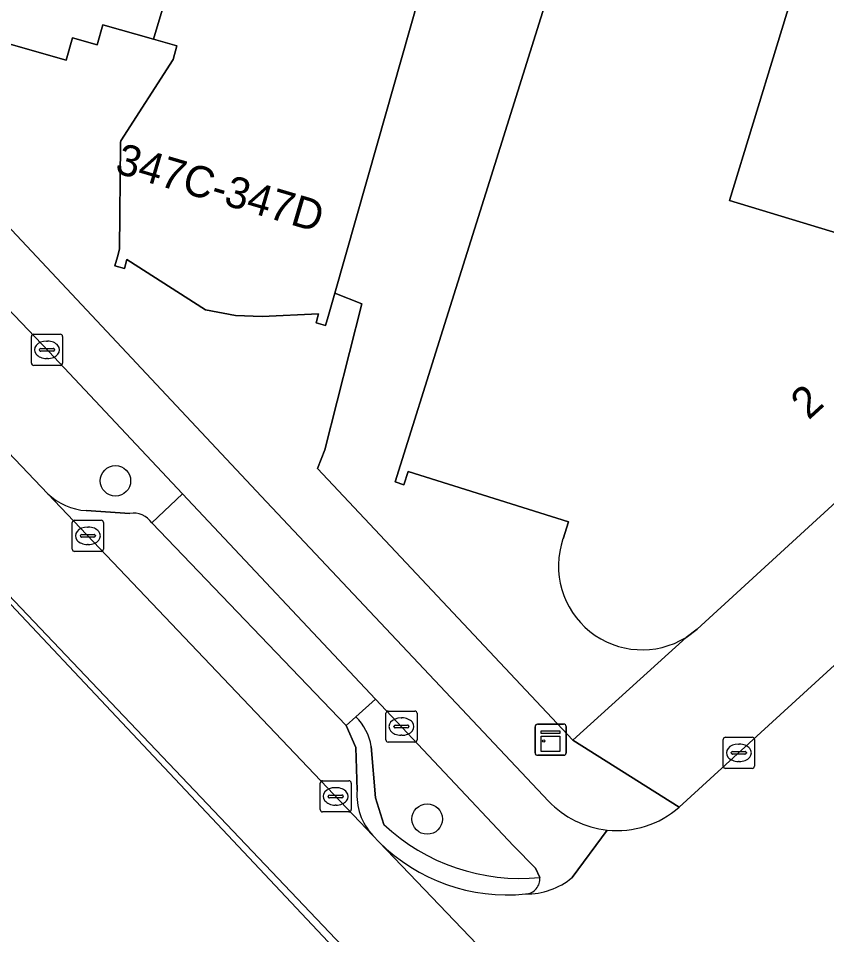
# Model space of a CAD drawing. Extents: x 163147 to 163550, y 380933 to 381639.
# Drawn here: x 163162.84 to 163188.81, y 381202.03 to 381231.45 of the extents above; entities that cross this region are included whole.
import ezdxf

# ---------------------------------------------------------------- set-up
doc = ezdxf.new("R2010")
doc.units = 0
for name, color, linetype in [('IMGEO_Berm_groen', 7, 'Continuous'), ('IMGEO_Berm_open', 7, 'Continuous'), ('IMGEO_Boom', 7, 'Continuous'), ('IMGEO_Erf', 7, 'Continuous'), ('IMGEO_Fietspad_open', 7, 'Continuous'), ('IMGEO_Kast', 7, 'Continuous'), ('IMGEO_Kolk', 7, 'Continuous'), ('IMGEO_Pand', 7, 'Continuous'), ('IMGEO_Pand_nummerreeks', 7, 'Continuous'), ('IMGEO_Parkeervlak_open', 7, 'Continuous'), ('IMGEO_Rijbaan_lokaal_gesloten', 7, 'Continuous'), ('IMGEO_Rijbaan_lokaal_open', 7, 'Continuous'), ('IMGEO_Voetpad_open', 7, 'Continuous')]:
    doc.layers.add(name, color=color, linetype=linetype)

msp = doc.modelspace()

# ---------------------------------------------------------------- linework, layer by layer
at = {"layer": 'IMGEO_Berm_groen'}
for points in [[(163163.82, 381220.755), (163161.385, 381223.3)], [(163160.458, 381223.076), (163159.83, 381220.643), (163159.956, 381220.195), (163163.793, 381216.185)], [(163167.133, 381215.249), (163168.116, 381216.182), (163163.82, 381220.755)], [(163165.023, 381215.646), (163166.426, 381215.554)], [(163174.322, 381209.593), (163173.683, 381209.019)], [(163179.599, 381203.861), (163179.458, 381204.163), (163178.753, 381204.877), (163174.322, 381209.593)], [(163174.181, 381208.07), (163174.313, 381206.415), (163174.583, 381205.569)]]:
    msp.add_lwpolyline(points, dxfattribs=at)
for centre, radius, start, end in [((163165.135, 381217.574), 1.931, 225.9926, 266.6802), ((163166.544, 381214.855), 0.709, 33.7906, 99.5386), ((163172.569, 381207.829), 1.63, 8.4987, 46.8789), ((163178.967, 381210.225), 6.395, 226.7225, 275.669)]:
    msp.add_arc(centre, radius, start, end, dxfattribs=at)
at = {"layer": 'IMGEO_Berm_open'}
for points in [[(163173.683, 381209.019), (163173.377, 381208.744), (163173.682, 381208.034), (163173.724, 381206.668)], [(163174.583, 381205.569), (163174.313, 381206.415), (163174.181, 381208.07)], [(163174.236, 381205.208), (163174.435, 381205)]]:
    msp.add_lwpolyline(points, dxfattribs=at)
for centre, radius, start, end in [((163172.569, 381207.829), 1.63, 8.4987, 46.8789), ((163175.644, 381206.521), 1.925, 175.6343, 223.0157), ((163178.967, 381210.225), 6.395, 226.7225, 275.669), ((163178.547, 381209.133), 5.83, 225.1469, 275.8189), ((163179.115, 381203.819), 0.486, 272.7552, 4.996)]:
    msp.add_arc(centre, radius, start, end, dxfattribs=at)
at = {"layer": 'IMGEO_Boom'}
for centre in [(163165.964, 381216.599), (163175.978, 381205.739)]:
    msp.add_circle(centre, 0.489, dxfattribs=at)
at = {"layer": 'IMGEO_Erf'}
for points in [[(163180.341, 381214.735), (163180.515, 381215.288), (163175.366, 381216.905), (163175.232, 381216.475), (163174.945, 381216.565), (163176.478, 381221.446), (163177.976, 381226.217), (163180.368, 381233.834), (163180.637, 381233.769), (163180.507, 381233.34), (163182.46, 381232.721), (163183.126, 381234.823), (163186.309, 381233.814), (163186.257, 381233.642), (163187.968, 381233.07), (163193.271, 381250), (163197.467, 381263.396), (163206.151, 381278.206), (163217.937, 381290.687), (163232.209, 381300.168)], [(163176.449, 381234.721), (163175.408, 381231.061), (163174.378, 381227.44), (163173.01, 381222.63), (163173.879, 381222.283), (163172.687, 381217.594), (163172.454, 381216.992), (163180.662, 381208.276), (163184.293, 381211.571)]]:
    msp.add_lwpolyline(points, dxfattribs=at)
msp.add_arc((163182.886, 381213.864), 2.69, 161.1103, 301.5276, dxfattribs=at)
at = {"layer": 'IMGEO_Fietspad_open'}
for points in [[(163179.873, 381206.318), (163170.642, 381216.106), (163158.455, 381229.095)], [(163161.385, 381223.3), (163163.82, 381220.755), (163168.116, 381216.182), (163174.322, 381209.593), (163178.753, 381204.877), (163179.458, 381204.163), (163179.599, 381203.861)], [(163180.631, 381203.864), (163181.764, 381205.386)]]:
    msp.add_lwpolyline(points, dxfattribs=at)
for centre, radius, start, end in [((163182.073, 381208.398), 3.028, 223.3908, 264.1354), ((163179.188, 381205.558), 2.226, 268.7243, 310.4325), ((163179.115, 381203.819), 0.486, 272.7552, 4.996)]:
    msp.add_arc(centre, radius, start, end, dxfattribs=at)
at = {"layer": 'IMGEO_Kast'}
for p, q in [((163179.444, 381207.861), (163179.444, 381208.702)), ((163179.444, 381208.702), (163179.444, 381207.861)), ((163179.519, 381208.786), (163180.36, 381208.786)), ((163180.36, 381208.786), (163179.519, 381208.786)), ((163180.444, 381208.711), (163180.444, 381207.87)), ((163180.444, 381207.87), (163180.444, 381208.711)), ((163180.369, 381207.786), (163179.528, 381207.786)), ((163179.528, 381207.786), (163180.369, 381207.786))]:
    msp.add_line(p, q, dxfattribs=at)
for points in [[(163179.639, 381208.576), (163180.239, 381208.576), (163180.239, 381208.491), (163179.639, 381208.491), (163179.639, 381208.576)], [(163179.639, 381208.401), (163180.239, 381208.401), (163180.239, 381207.912), (163179.639, 381207.912), (163179.639, 381208.401)]]:
    msp.add_lwpolyline(points, dxfattribs=at)
msp.add_circle((163179.723, 381208.25), 0.0377, dxfattribs=at)
for centre, start, end in [((163179.522, 381208.708), 92.4484, 184.2845), ((163179.522, 381208.708), 92.4484, 184.2845), ((163180.366, 381208.708), 2.4484, 94.2845), ((163180.366, 381208.708), 2.4484, 94.2845), ((163179.522, 381207.864), 182.4484, 274.2845), ((163179.522, 381207.864), 182.4484, 274.2845), ((163180.366, 381207.864), 272.4484, 4.2845), ((163180.366, 381207.864), 272.4484, 4.2845)]:
    msp.add_arc(centre, 0.0779, start, end, dxfattribs=at)
at = {"layer": 'IMGEO_Kolk'}
for p, q in [((163163.266, 381220.382), (163163.266, 381221.234)), ((163163.341, 381221.308), (163164.193, 381221.308)), ((163164.267, 381221.234), (163164.267, 381220.382)), ((163163.754, 381221.088), (163163.779, 381221.088)), ((163163.525, 381220.802), (163163.525, 381220.814)), ((163163.963, 381220.765), (163163.565, 381220.765)), ((163163.568, 381220.851), (163163.966, 381220.851)), ((163164.009, 381220.814), (163164.009, 381220.802)), ((163164.193, 381220.308), (163163.341, 381220.308)), ((163163.777, 381220.528), (163163.752, 381220.528)), ((163164.653, 381215.335), (163165.505, 381215.335)), ((163164.578, 381214.409), (163164.578, 381215.261)), ((163165.066, 381215.115), (163165.091, 381215.115)), ((163165.579, 381215.261), (163165.579, 381214.409)), ((163164.837, 381214.829), (163164.837, 381214.841)), ((163165.275, 381214.792), (163164.877, 381214.792)), ((163164.88, 381214.878), (163165.278, 381214.878)), ((163165.321, 381214.841), (163165.321, 381214.829)), ((163165.089, 381214.555), (163165.064, 381214.555)), ((163165.505, 381214.335), (163164.653, 381214.335)), ((163174.651, 381208.282), (163174.651, 381209.134)), ((163174.726, 381209.208), (163175.578, 381209.208)), ((163175.652, 381209.134), (163175.652, 381208.282)), ((163175.139, 381208.988), (163175.164, 381208.988)), ((163174.91, 381208.702), (163174.91, 381208.714)), ((163175.348, 381208.665), (163174.95, 381208.665)), ((163174.953, 381208.751), (163175.351, 381208.751)), ((163175.394, 381208.714), (163175.394, 381208.702)), ((163175.162, 381208.428), (163175.137, 381208.428)), ((163185.489, 381207.44), (163185.489, 381208.292)), ((163185.564, 381208.366), (163186.416, 381208.366)), ((163186.49, 381208.292), (163186.49, 381207.44)), ((163175.578, 381208.208), (163174.726, 381208.208)), ((163185.977, 381208.146), (163186.002, 381208.146)), ((163185.748, 381207.86), (163185.748, 381207.872)), ((163186.186, 381207.823), (163185.788, 381207.823)), ((163185.791, 381207.909), (163186.189, 381207.909)), ((163186.232, 381207.872), (163186.232, 381207.86)), ((163186.416, 381207.366), (163185.564, 381207.366)), ((163186, 381207.586), (163185.975, 381207.586)), ((163172.539, 381206.041), (163172.539, 381206.893)), ((163172.614, 381206.967), (163173.466, 381206.967)), ((163173.54, 381206.893), (163173.54, 381206.041)), ((163172.798, 381206.461), (163172.798, 381206.473)), ((163172.841, 381206.51), (163173.239, 381206.51)), ((163173.027, 381206.747), (163173.052, 381206.747)), ((163173.282, 381206.473), (163173.282, 381206.461)), ((163173.236, 381206.424), (163172.838, 381206.424)), ((163173.05, 381206.187), (163173.025, 381206.187)), ((163173.466, 381205.967), (163172.614, 381205.967))]:
    msp.add_line(p, q, dxfattribs=at)
for points in [[(163163.266, 381220.382), (163163.266, 381221.234)], [(163163.341, 381221.308), (163164.193, 381221.308)], [(163164.267, 381221.234), (163164.267, 381220.382)], [(163164.193, 381220.308), (163163.341, 381220.308)], [(163164.653, 381215.335), (163165.505, 381215.335)], [(163164.578, 381214.409), (163164.578, 381215.261)], [(163165.579, 381215.261), (163165.579, 381214.409)], [(163165.505, 381214.335), (163164.653, 381214.335)], [(163174.651, 381208.282), (163174.651, 381209.134)], [(163174.726, 381209.208), (163175.578, 381209.208)], [(163175.652, 381209.134), (163175.652, 381208.282)], [(163185.489, 381207.44), (163185.489, 381208.292)], [(163185.564, 381208.366), (163186.416, 381208.366)], [(163186.49, 381208.292), (163186.49, 381207.44)], [(163175.578, 381208.208), (163174.726, 381208.208)], [(163186.416, 381207.366), (163185.564, 381207.366)], [(163172.539, 381206.041), (163172.539, 381206.893)], [(163172.614, 381206.967), (163173.466, 381206.967)], [(163173.54, 381206.893), (163173.54, 381206.041)], [(163173.466, 381205.967), (163172.614, 381205.967)]]:
    msp.add_lwpolyline(points, dxfattribs=at)
for centre, radius, start, end in [((163163.343, 381221.232), 0.0765, 91.552, 178.448), ((163163.343, 381221.232), 0.0765, 91.552, 178.448), ((163164.191, 381221.232), 0.0765, 1.552, 88.448), ((163164.191, 381221.232), 0.0765, 1.552, 88.448), ((163163.565, 381220.811), 0.0403, 85.8775, 175.7526), ((163163.562, 381220.801), 0.0366, 178.938, 274.7102), ((163163.966, 381220.808), 0.043, 264.8664, 352.4533), ((163163.97, 381220.813), 0.0386, 1.7309, 96.639), ((163163.343, 381220.384), 0.0765, 181.552, 268.448), ((163163.343, 381220.384), 0.0765, 181.552, 268.448), ((163164.191, 381220.384), 0.0765, 271.552, 358.448), ((163164.191, 381220.384), 0.0765, 271.552, 358.448), ((163164.655, 381215.259), 0.0765, 91.552, 178.448), ((163164.655, 381215.259), 0.0765, 91.552, 178.448), ((163165.503, 381215.259), 0.0765, 1.552, 88.448), ((163165.503, 381215.259), 0.0765, 1.552, 88.448), ((163164.877, 381214.838), 0.0403, 85.8775, 175.7526), ((163164.874, 381214.828), 0.0366, 178.938, 274.7102), ((163165.278, 381214.835), 0.043, 264.8664, 352.4533), ((163165.282, 381214.84), 0.0386, 1.7309, 96.639), ((163164.655, 381214.411), 0.0765, 181.552, 268.448), ((163164.655, 381214.411), 0.0765, 181.552, 268.448), ((163165.503, 381214.411), 0.0765, 271.552, 358.448), ((163165.503, 381214.411), 0.0765, 271.552, 358.448), ((163174.728, 381209.132), 0.0765, 91.552, 178.448), ((163174.728, 381209.132), 0.0765, 91.552, 178.448), ((163175.576, 381209.132), 0.0765, 1.552, 88.448), ((163175.576, 381209.132), 0.0765, 1.552, 88.448), ((163174.95, 381208.711), 0.0403, 85.8775, 175.7526), ((163174.947, 381208.701), 0.0366, 178.938, 274.7102), ((163175.351, 381208.708), 0.043, 264.8664, 352.4533), ((163175.355, 381208.713), 0.0386, 1.7309, 96.639), ((163174.728, 381208.284), 0.0765, 181.552, 268.448), ((163174.728, 381208.284), 0.0765, 181.552, 268.448), ((163175.576, 381208.284), 0.0765, 271.552, 358.448), ((163175.576, 381208.284), 0.0765, 271.552, 358.448), ((163185.566, 381208.29), 0.0765, 91.552, 178.448), ((163185.566, 381208.29), 0.0765, 91.552, 178.448), ((163186.414, 381208.29), 0.0765, 1.552, 88.448), ((163186.414, 381208.29), 0.0765, 1.552, 88.448), ((163185.788, 381207.869), 0.0403, 85.8775, 175.7526), ((163185.785, 381207.859), 0.0366, 178.938, 274.7102), ((163186.189, 381207.866), 0.043, 264.8664, 352.4533), ((163186.193, 381207.871), 0.0386, 1.7309, 96.639), ((163185.566, 381207.442), 0.0765, 181.552, 268.448), ((163185.566, 381207.442), 0.0765, 181.552, 268.448), ((163186.414, 381207.442), 0.0765, 271.552, 358.448), ((163186.414, 381207.442), 0.0765, 271.552, 358.448), ((163172.616, 381206.891), 0.0765, 91.552, 178.448), ((163172.616, 381206.891), 0.0765, 91.552, 178.448), ((163173.464, 381206.891), 0.0765, 1.552, 88.448), ((163173.464, 381206.891), 0.0765, 1.552, 88.448), ((163172.838, 381206.47), 0.0403, 85.8775, 175.7526), ((163173.243, 381206.472), 0.0386, 1.7309, 96.639), ((163172.835, 381206.46), 0.0366, 178.938, 274.7102), ((163173.239, 381206.467), 0.043, 264.8664, 352.4533), ((163172.616, 381206.043), 0.0765, 181.552, 268.448), ((163172.616, 381206.043), 0.0765, 181.552, 268.448), ((163173.464, 381206.043), 0.0765, 271.552, 358.448), ((163173.464, 381206.043), 0.0765, 271.552, 358.448)]:
    msp.add_arc(centre, radius, start, end, dxfattribs=at)
for centre, major_axis, ratio, start_param, end_param in [((163163.753, 381220.808), (-0.387, 0.002), 0.722429, 4.712389, 7.853982), ((163163.778, 381220.808), (-0.39, 0.002), 0.717154, 1.570796, 4.712389), ((163165.065, 381214.835), (-0.387, 0.002), 0.722429, 4.712389, 7.853982), ((163165.09, 381214.835), (-0.39, 0.002), 0.717154, 1.570796, 4.712389), ((163175.138, 381208.708), (-0.387, 0.002), 0.722429, 4.712389, 7.853982), ((163175.163, 381208.708), (-0.39, 0.002), 0.717154, 1.570796, 4.712389), ((163185.976, 381207.866), (-0.387, 0.002), 0.722429, 4.712389, 7.853982), ((163186.001, 381207.866), (-0.39, 0.002), 0.717154, 1.570796, 4.712389), ((163173.026, 381206.467), (-0.387, 0.002), 0.722429, 4.712389, 7.853982), ((163173.051, 381206.467), (-0.39, 0.002), 0.717154, 1.570796, 4.712389)]:
    msp.add_ellipse(centre, major_axis=major_axis, ratio=ratio, start_param=start_param, end_param=end_param, dxfattribs=at)
at = {"layer": 'IMGEO_Pand'}
for points in [[(163197.467, 381263.396), (163193.271, 381250), (163187.968, 381233.07), (163185.688, 381225.607), (163194.481, 381222.941), (163195.229, 381225.435), (163196.932, 381224.923), (163196.994, 381225.122), (163199.837, 381234.214), (163198.12, 381234.746), (163198.91, 381237.241), (163200.62, 381236.705), (163200.798, 381237.291), (163199.103, 381237.833), (163199.852, 381240.328), (163201.591, 381239.789), (163204.5, 381249.095), (163202.78, 381249.641), (163202.893, 381250), (163203.56, 381252.116), (163205.283, 381251.598), (163205.464, 381252.19)], [(163167.805, 381232.876), (163167.19, 381230.781), (163167.94, 381230.57), (163167.817, 381230.136), (163166.138, 381227.517), (163166.132, 381227.465), (163166.126, 381227.423), (163166.094, 381224.039), (163166.026, 381223.799), (163165.944, 381223.51), (163166.252, 381223.423), (163166.334, 381223.712), (163168.852, 381222.087), (163169.823, 381221.915), (163170.673, 381221.874), (163172.49, 381221.968), (163172.409, 381221.679), (163172.717, 381221.592), (163172.798, 381221.881), (163173.01, 381222.63), (163174.378, 381227.44), (163175.408, 381231.061), (163176.449, 381234.721)], [(163185.688, 381225.607), (163187.968, 381233.07), (163186.257, 381233.642), (163186.309, 381233.814), (163183.126, 381234.823), (163182.46, 381232.721), (163180.507, 381233.34), (163180.637, 381233.769), (163180.368, 381233.834), (163177.976, 381226.217), (163176.478, 381221.446), (163174.945, 381216.565), (163175.232, 381216.475), (163175.366, 381216.905), (163180.515, 381215.288), (163180.341, 381214.735)], [(163184.293, 381211.571), (163184.654, 381211.837), (163195.623, 381221.889), (163195.966, 381221.793), (163196.155, 381222.433), (163194.481, 381222.941), (163185.688, 381225.607)]]:
    msp.add_lwpolyline(points, dxfattribs=at)
msp.add_lwpolyline([(163171.103, 381236.239), (163171.949, 381239.219), (163161.541, 381242.174), (163158.85, 381232.69), (163160.13, 381231.32), (163164.38, 381230.11), (163164.58, 381230.83), (163165.38, 381230.6), (163165.56, 381231.24), (163167.19, 381230.781), (163167.805, 381232.876), (163169.689, 381232.359), (163169.979, 381232.279), (163170.064, 381232.578)], close=True, dxfattribs=at)
msp.add_arc((163182.886, 381213.864), 2.69, 161.1103, 301.5276, dxfattribs=at)
at = {"layer": 'IMGEO_Parkeervlak_open'}
for points in [[(163163.793, 381216.185), (163174.236, 381205.208)], [(163166.426, 381215.554), (163165.023, 381215.646)], [(163173.724, 381206.668), (163173.682, 381208.034), (163173.377, 381208.744), (163167.133, 381215.249)]]:
    msp.add_lwpolyline(points, dxfattribs=at)
for centre, radius, start, end in [((163165.135, 381217.574), 1.931, 225.9926, 266.6802), ((163166.544, 381214.855), 0.709, 33.7906, 99.5386), ((163175.644, 381206.521), 1.925, 175.6343, 223.0157)]:
    msp.add_arc(centre, radius, start, end, dxfattribs=at)
at = {"layer": 'IMGEO_Rijbaan_lokaal_gesloten'}
for points in [[(163163.793, 381216.185), (163159.956, 381220.195), (163159.79, 381220.368), (163159.209, 381216.417), (163175.52, 381199.28), (163177.822, 381201.461), (163174.435, 381205), (163174.236, 381205.208)], [(163159.184, 381216.249), (163169.229, 381205.581), (163175.331, 381199.101), (163175.52, 381199.28), (163159.209, 381216.417)]]:
    msp.add_lwpolyline(points, close=True, dxfattribs=at)
at = {"layer": 'IMGEO_Rijbaan_lokaal_open'}
for points in [[(163213.677, 381224.249), (163219.855, 381229.989), (163221.799, 381231.758), (163217.374, 381236.548), (163198.3, 381219.123), (163184.073, 381206.12)], [(163181.764, 381205.386), (163180.631, 381203.864)], [(163174.435, 381205), (163177.822, 381201.461), (163182.94, 381196.113), (163186.374, 381192.526)]]:
    msp.add_lwpolyline(points, dxfattribs=at)
for centre, radius, start, end in [((163182.078, 381208.398), 3.028, 264.0556, 311.2139), ((163178.547, 381209.133), 5.83, 225.1469, 275.8189), ((163179.188, 381205.558), 2.226, 268.7243, 310.4325)]:
    msp.add_arc(centre, radius, start, end, dxfattribs=at)
at = {"layer": 'IMGEO_Voetpad_open'}
for points in [[(163274.445, 381294.744), (163273.542, 381295.213), (163270.661, 381292.68), (163267.999, 381290.328), (163269.177, 381289.036), (163226.368, 381250), (163198.814, 381224.874), (163198.345, 381224.43), (163196.155, 381222.433), (163195.966, 381221.793), (163195.623, 381221.889), (163184.654, 381211.837), (163184.293, 381211.571), (163180.662, 381208.276), (163184.073, 381206.12), (163198.3, 381219.123)], [(163172.454, 381216.992), (163172.687, 381217.594), (163173.879, 381222.283), (163173.01, 381222.63), (163172.798, 381221.881), (163172.717, 381221.592), (163172.409, 381221.679), (163172.49, 381221.968), (163170.673, 381221.874), (163169.823, 381221.915), (163168.852, 381222.087), (163166.334, 381223.712), (163166.252, 381223.423), (163165.944, 381223.51), (163166.026, 381223.799), (163166.094, 381224.039), (163166.126, 381227.423), (163166.132, 381227.465), (163166.138, 381227.517), (163167.817, 381230.136), (163167.94, 381230.57), (163167.19, 381230.781), (163165.56, 381231.24), (163165.38, 381230.6), (163164.58, 381230.83), (163164.38, 381230.11), (163160.13, 381231.32)], [(163158.455, 381229.095), (163170.642, 381216.106), (163179.873, 381206.318)], [(163184.073, 381206.12), (163180.662, 381208.276), (163172.454, 381216.992)]]:
    msp.add_lwpolyline(points, dxfattribs=at)
msp.add_lwpolyline([(163167.133, 381215.249), (163173.377, 381208.744), (163173.683, 381209.019), (163174.322, 381209.593), (163168.116, 381216.182)], close=True, dxfattribs=at)
for centre, start, end in [((163182.073, 381208.398), 223.3908, 264.1354), ((163182.078, 381208.398), 264.0556, 311.2139)]:
    msp.add_arc(centre, 3.028, start, end, dxfattribs=at)

# ---------------------------------------------------------------- texts
at = {"layer": 'IMGEO_Pand_nummerreeks'}
for s, rotation, p in [('347C-347D', 343.5618, (163165.912, 381226.506)), ('2', 42.502, (163188.231, 381218.533))]:
    msp.add_text(s, height=1, rotation=rotation, dxfattribs=at).set_placement(p)

doc.saveas('drawing.dxf')
